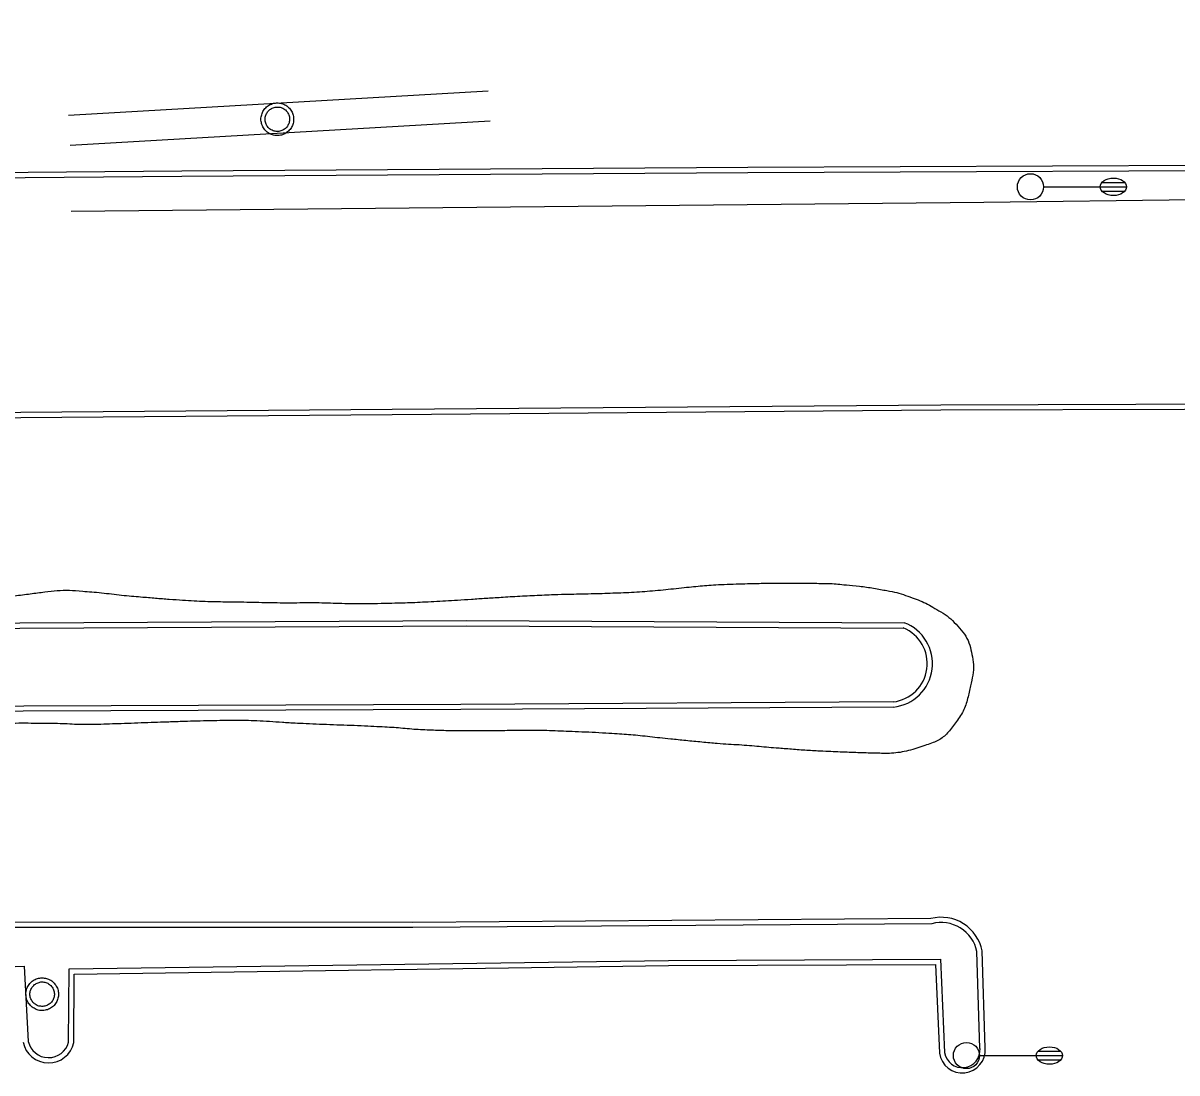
# Model space of a CAD drawing. Extents: x 2145380 to 2157287, y 139568 to 149130.
# Drawn here: x 2151022.2 to 2151154.3, y 144869.9 to 144990.1 of the extents above; entities that cross this region are included whole.
import ezdxf

# ---------------------------------------------------------------- set-up
doc = ezdxf.new("R2010")
doc.units = 0
for name, color, linetype in [('TOPO_Curb Back', 7, 'Continuous'), ('TOPO_Fence', 7, 'Continuous'), ('TOPO_Light Pole', 7, 'Continuous'), ('TOPO_Power Pole', 7, 'Continuous'), ('TOPO_Sign', 7, 'Continuous'), ('TOPO_Tree Line', 7, 'Continuous')]:
    doc.layers.add(name, color=color, linetype=linetype)

# ---------------------------------------------------------------- blocks, each defined once
blk = doc.blocks.new('LP')
at = {"layer": 'TOPO_Light Pole'}
blk.add_line((3.81, 0), (20.32, 0), dxfattribs=at)
for points in [[(20.32, 0), (27.94, 0)], [(20.32, 0), (23.5, 0)], [(20.83, 1.27), (27.43, 1.27)], [(20.83, 1.27), (23.5, 1.27)], [(23.71, 1.27), (27.43, 1.27)], [(23.71, 0), (27.94, 0)], [(20.83, -1.27), (27.43, -1.27)], [(20.83, -1.27), (23.5, -1.27)], [(23.71, -1.27), (27.43, -1.27)]]:
    blk.add_lwpolyline(points, dxfattribs=at)
blk.add_circle((0, 0), 3.81, dxfattribs=at)
blk.add_ellipse((24.13, 0), major_axis=(3.81, 0), ratio=0.666667, dxfattribs=at)

msp = doc.modelspace()

# ---------------------------------------------------------------- linework, layer by layer
at = {"layer": 'TOPO_Curb Back'}
for p, q in [((2151066.82, 144887.13), (2151010.56, 144887.16)), ((2151126.17, 144887.57), (2151066.82, 144887.13)), ((2151066.83, 144886.53), (2151010.55, 144886.56)), ((2151126.25, 144886.97), (2151066.83, 144886.53)), ((2151131.78, 144872.7), (2151131.43, 144883.79)), ((2151132.38, 144872.73), (2151132.03, 144883.86)), ((2151012.46, 144881.75), (2151022.3, 144882.13)), ((2151022.3, 144882.13), (2151022.79, 144873.51)), ((2151027.41, 144873.43), (2151027.46, 144881.8)), ((2151027.46, 144881.8), (2151096.1, 144882.78)), ((2151028.06, 144881.21), (2151096.11, 144882.18)), ((2151096.1, 144882.78), (2151127.25, 144882.91)), ((2151096.11, 144882.18), (2151126.68, 144882.31)), ((2151126.68, 144882.31), (2151127.14, 144872.16)), ((2151127.25, 144882.91), (2151127.73, 144872.22)), ((2151028.01, 144873.36), (2151028.06, 144881.21))]:
    msp.add_line(p, q, dxfattribs=at)
for points in [[(2151298.09, 144974.65), (2151248.35, 144974.43), (2151174.99, 144973.9), (2151105.18, 144973.59), (2151040.37, 144973.16), (2151009.53, 144972.89), (2151009.58, 144990.13)], [(2151298.02, 144974.05), (2151248.35, 144973.83), (2151175, 144973.3), (2151105.18, 144972.99), (2151040.37, 144972.56), (2151008.93, 144972.28), (2151008.98, 144990.01)], [(2150985.59, 144945.74), (2151012.43, 144945.48), (2151064.45, 144945.92), (2151127.31, 144946.42), (2151183.12, 144946.59), (2151221.13, 144946.79)], [(2150985.62, 144945.14), (2151012.43, 144944.88), (2151064.46, 144945.32), (2151127.31, 144945.82), (2151183.12, 144945.99), (2151221.12, 144946.19)], [(2151001.69, 144921.33), (2151021.81, 144921.43), (2151073.01, 144921.71), (2151123.11, 144921.45)], [(2151001.69, 144920.73), (2151021.81, 144920.83), (2151073.01, 144921.11), (2151123, 144920.85)], [(2151121.85, 144912.38), (2151072.33, 144912.1), (2151002.19, 144911.84)], [(2151121.88, 144911.78), (2151072.33, 144911.5), (2151002.14, 144911.24)]]:
    msp.add_lwpolyline(points, dxfattribs=at)
for centre, radius, start, end in [((2151121.33, 144916.77), 5.01, 276.2999, 69.1906), ((2151121.33, 144916.77), 4.41, 276.6932, 67.8239), ((2151127.34, 144882.94), 4.78, 11.0719, 104.1849), ((2151127.34, 144882.94), 4.18, 11.7145, 105.1445), ((2151025.11, 144874.01), 2.97, 191.2557, 347.3521), ((2151025.11, 144874.01), 2.37, 192.2107, 345.8735), ((2151129.75, 144872.53), 2.64, 188.1316, 4.3617), ((2151129.75, 144872.53), 2.04, 188.8928, 4.7116)]:
    msp.add_arc(centre, radius, start, end, dxfattribs=at)
at = {"layer": 'TOPO_Fence'}
msp.add_lwpolyline([(2151300.87, 144981.94), (2151301.17, 144971.49), (2151229.17, 144970.82), (2151132.21, 144969.57), (2151027.7, 144968.56)], dxfattribs=at)
at = {"layer": 'TOPO_Power Pole'}
for points in [[(2151049.44, 144979.12), (2151049.44, 144979.25), (2151049.46, 144979.38), (2151049.48, 144979.51), (2151049.52, 144979.64), (2151049.56, 144979.76), (2151049.61, 144979.89), (2151049.67, 144980.01), (2151049.73, 144980.12), (2151049.81, 144980.23), (2151049.89, 144980.34), (2151049.98, 144980.43), (2151050.07, 144980.53), (2151050.18, 144980.61), (2151050.29, 144980.69), (2151050.4, 144980.76), (2151050.52, 144980.81), (2151050.64, 144980.86), (2151050.76, 144980.91), (2151050.89, 144980.95), (2151051.03, 144980.97), (2151051.16, 144980.99), (2151051.29, 144980.99), (2151051.42, 144980.99), (2151051.55, 144980.97), (2151051.68, 144980.96), (2151051.8, 144980.92), (2151051.93, 144980.89), (2151052.05, 144980.83), (2151052.18, 144980.78), (2151052.29, 144980.72), (2151052.4, 144980.65), (2151052.51, 144980.56), (2151052.6, 144980.48), (2151052.7, 144980.38), (2151052.78, 144980.28), (2151052.86, 144980.17), (2151052.93, 144980.06), (2151053, 144979.94), (2151053.05, 144979.82), (2151053.09, 144979.69), (2151053.13, 144979.57), (2151053.16, 144979.44), (2151053.17, 144979.31), (2151053.18, 144979.17), (2151053.18, 144979.05), (2151053.17, 144978.91), (2151053.15, 144978.78), (2151053.12, 144978.65), (2151053.08, 144978.53), (2151053.04, 144978.4), (2151052.98, 144978.29), (2151052.92, 144978.17), (2151052.85, 144978.06), (2151052.77, 144977.95), (2151052.68, 144977.85), (2151052.59, 144977.75), (2151052.49, 144977.67), (2151052.38, 144977.59), (2151052.27, 144977.52), (2151052.16, 144977.45), (2151052.04, 144977.4), (2151051.91, 144977.35), (2151051.78, 144977.31), (2151051.66, 144977.28), (2151051.52, 144977.26), (2151051.39, 144977.25), (2151051.27, 144977.25), (2151051.14, 144977.26), (2151051.01, 144977.27), (2151050.87, 144977.31), (2151050.75, 144977.34), (2151050.62, 144977.39), (2151050.5, 144977.44), (2151050.38, 144977.5), (2151050.27, 144977.57), (2151050.16, 144977.65), (2151050.06, 144977.73), (2151049.97, 144977.82), (2151049.88, 144977.92), (2151049.8, 144978.03), (2151049.72, 144978.14), (2151049.66, 144978.25), (2151049.6, 144978.37), (2151049.55, 144978.5), (2151049.51, 144978.62), (2151049.48, 144978.75), (2151049.46, 144978.88), (2151049.44, 144979.01), (2151049.44, 144979.12)], [(2151049.91, 144979.12), (2151049.91, 144979.23), (2151049.93, 144979.35), (2151049.95, 144979.46), (2151049.99, 144979.57), (2151050.02, 144979.68), (2151050.07, 144979.78), (2151050.13, 144979.87), (2151050.2, 144979.97), (2151050.27, 144980.06), (2151050.35, 144980.14), (2151050.44, 144980.22), (2151050.54, 144980.29), (2151050.63, 144980.34), (2151050.73, 144980.4), (2151050.84, 144980.44), (2151050.95, 144980.48), (2151051.06, 144980.5), (2151051.17, 144980.52), (2151051.29, 144980.52), (2151051.4, 144980.52), (2151051.51, 144980.51), (2151051.63, 144980.49), (2151051.74, 144980.46), (2151051.84, 144980.42), (2151051.95, 144980.37), (2151052.04, 144980.31), (2151052.14, 144980.25), (2151052.23, 144980.18), (2151052.32, 144980.1), (2151052.39, 144980.01), (2151052.46, 144979.92), (2151052.52, 144979.82), (2151052.58, 144979.72), (2151052.62, 144979.62), (2151052.66, 144979.51), (2151052.69, 144979.4), (2151052.7, 144979.28), (2151052.71, 144979.17), (2151052.71, 144979.06), (2151052.7, 144978.95), (2151052.68, 144978.84), (2151052.66, 144978.72), (2151052.62, 144978.61), (2151052.57, 144978.51), (2151052.52, 144978.41), (2151052.46, 144978.31), (2151052.39, 144978.22), (2151052.31, 144978.14), (2151052.23, 144978.06), (2151052.13, 144977.99), (2151052.04, 144977.93), (2151051.94, 144977.87), (2151051.83, 144977.82), (2151051.73, 144977.78), (2151051.61, 144977.75), (2151051.5, 144977.73), (2151051.38, 144977.72), (2151051.28, 144977.72), (2151051.17, 144977.73), (2151051.06, 144977.74), (2151050.94, 144977.76), (2151050.83, 144977.8), (2151050.73, 144977.85), (2151050.62, 144977.9), (2151050.53, 144977.96), (2151050.43, 144978.03), (2151050.35, 144978.1), (2151050.27, 144978.19), (2151050.19, 144978.28), (2151050.12, 144978.37), (2151050.07, 144978.47), (2151050.02, 144978.57), (2151049.98, 144978.68), (2151049.95, 144978.79), (2151049.93, 144978.9), (2151049.91, 144979.02), (2151049.91, 144979.12)], [(2151022.51, 144878.91), (2151022.51, 144879.04), (2151022.53, 144879.17), (2151022.55, 144879.29), (2151022.59, 144879.42), (2151022.62, 144879.55), (2151022.67, 144879.67), (2151022.73, 144879.79), (2151022.8, 144879.91), (2151022.88, 144880.02), (2151022.96, 144880.12), (2151023.05, 144880.22), (2151023.14, 144880.31), (2151023.25, 144880.39), (2151023.36, 144880.47), (2151023.47, 144880.54), (2151023.59, 144880.6), (2151023.71, 144880.65), (2151023.83, 144880.69), (2151023.96, 144880.73), (2151024.1, 144880.75), (2151024.23, 144880.77), (2151024.36, 144880.77), (2151024.48, 144880.77), (2151024.62, 144880.76), (2151024.75, 144880.74), (2151024.87, 144880.71), (2151025, 144880.67), (2151025.12, 144880.62), (2151025.25, 144880.57), (2151025.36, 144880.5), (2151025.47, 144880.43), (2151025.57, 144880.35), (2151025.67, 144880.26), (2151025.77, 144880.17), (2151025.85, 144880.06), (2151025.93, 144879.95), (2151026, 144879.84), (2151026.07, 144879.73), (2151026.12, 144879.6), (2151026.16, 144879.48), (2151026.2, 144879.35), (2151026.23, 144879.22), (2151026.24, 144879.09), (2151026.25, 144878.96), (2151026.25, 144878.83), (2151026.24, 144878.7), (2151026.22, 144878.57), (2151026.19, 144878.44), (2151026.15, 144878.31), (2151026.11, 144878.19), (2151026.05, 144878.07), (2151025.99, 144877.95), (2151025.92, 144877.84), (2151025.84, 144877.73), (2151025.75, 144877.63), (2151025.66, 144877.54), (2151025.56, 144877.46), (2151025.45, 144877.37), (2151025.34, 144877.3), (2151025.22, 144877.24), (2151025.11, 144877.18), (2151024.98, 144877.13), (2151024.85, 144877.1), (2151024.72, 144877.07), (2151024.59, 144877.05), (2151024.46, 144877.04), (2151024.34, 144877.04), (2151024.21, 144877.05), (2151024.07, 144877.06), (2151023.94, 144877.09), (2151023.82, 144877.12), (2151023.69, 144877.17), (2151023.57, 144877.22), (2151023.45, 144877.29), (2151023.34, 144877.35), (2151023.23, 144877.43), (2151023.13, 144877.52), (2151023.03, 144877.61), (2151022.95, 144877.71), (2151022.87, 144877.82), (2151022.79, 144877.92), (2151022.72, 144878.03), (2151022.67, 144878.16), (2151022.62, 144878.28), (2151022.58, 144878.41), (2151022.55, 144878.53), (2151022.53, 144878.67), (2151022.51, 144878.8), (2151022.51, 144878.91)], [(2151022.97, 144878.91), (2151022.98, 144879.02), (2151023, 144879.13), (2151023.02, 144879.24), (2151023.06, 144879.35), (2151023.09, 144879.46), (2151023.14, 144879.57), (2151023.2, 144879.66), (2151023.27, 144879.76), (2151023.34, 144879.84), (2151023.42, 144879.92), (2151023.51, 144880.01), (2151023.61, 144880.07), (2151023.7, 144880.13), (2151023.8, 144880.18), (2151023.91, 144880.22), (2151024.02, 144880.26), (2151024.13, 144880.28), (2151024.24, 144880.31), (2151024.36, 144880.31), (2151024.47, 144880.31), (2151024.58, 144880.3), (2151024.7, 144880.27), (2151024.81, 144880.24), (2151024.91, 144880.2), (2151025.02, 144880.16), (2151025.11, 144880.1), (2151025.21, 144880.03), (2151025.3, 144879.96), (2151025.38, 144879.89), (2151025.46, 144879.8), (2151025.53, 144879.7), (2151025.59, 144879.61), (2151025.65, 144879.51), (2151025.69, 144879.4), (2151025.73, 144879.29), (2151025.76, 144879.18), (2151025.77, 144879.07), (2151025.78, 144878.96), (2151025.78, 144878.85), (2151025.77, 144878.74), (2151025.75, 144878.62), (2151025.73, 144878.51), (2151025.68, 144878.4), (2151025.64, 144878.3), (2151025.59, 144878.2), (2151025.52, 144878.1), (2151025.46, 144878.01), (2151025.38, 144877.92), (2151025.3, 144877.84), (2151025.2, 144877.77), (2151025.11, 144877.71), (2151025.01, 144877.65), (2151024.9, 144877.6), (2151024.8, 144877.57), (2151024.68, 144877.54), (2151024.57, 144877.52), (2151024.45, 144877.51), (2151024.35, 144877.51), (2151024.23, 144877.52), (2151024.12, 144877.53), (2151024.01, 144877.55), (2151023.9, 144877.59), (2151023.8, 144877.63), (2151023.69, 144877.68), (2151023.6, 144877.75), (2151023.5, 144877.82), (2151023.42, 144877.89), (2151023.33, 144877.97), (2151023.26, 144878.06), (2151023.19, 144878.16), (2151023.14, 144878.25), (2151023.09, 144878.36), (2151023.05, 144878.47), (2151023.02, 144878.58), (2151023, 144878.69), (2151022.98, 144878.8), (2151022.97, 144878.91)]]:
    msp.add_lwpolyline(points, dxfattribs=at)
at = {"layer": 'TOPO_Sign'}
for points in [[(2151027.38, 144979.6), (2151075.47, 144982.39)], [(2151027.58, 144976.16), (2151075.67, 144978.95)]]:
    msp.add_lwpolyline(points, dxfattribs=at)
at = {"layer": 'TOPO_Tree Line'}
msp.add_open_spline([(2151019.6, 144924.33), (2151018.45, 144923.61), (2151017.3, 144922.89), (2151016.14, 144922.17), (2151015.21, 144921.59), (2151014.63, 144920.36), (2151014.35, 144919.41), (2151013.58, 144916.68), (2151014.67, 144912.47), (2151017.77, 144910.59), (2151019.34, 144909.64), (2151020.92, 144909.96), (2151022.51, 144909.94), (2151023.73, 144909.92), (2151024.94, 144909.93), (2151026.16, 144909.9), (2151027.26, 144909.87), (2151028.37, 144909.77), (2151029.47, 144909.79), (2151030.78, 144909.8), (2151032.09, 144909.85), (2151033.4, 144909.89), (2151034.94, 144909.94), (2151036.49, 144910), (2151038.03, 144910.05), (2151038.88, 144910.08), (2151039.74, 144910.11), (2151040.59, 144910.14), (2151042.11, 144910.19), (2151043.63, 144910.22), (2151045.14, 144910.25), (2151046.41, 144910.28), (2151047.68, 144910.26), (2151048.95, 144910.21), (2151050.42, 144910.14), (2151051.89, 144910.02), (2151053.35, 144909.94), (2151056.54, 144909.79), (2151059.72, 144909.69), (2151062.9, 144909.54), (2151064.93, 144909.44), (2151066.95, 144909.22), (2151068.97, 144909.14), (2151070.85, 144909.07), (2151072.72, 144909.07), (2151074.59, 144909.07), (2151076.81, 144909.06), (2151079.02, 144909.14), (2151081.24, 144909.11), (2151082.49, 144909.09), (2151083.75, 144909.03), (2151085.01, 144908.98), (2151086.58, 144908.92), (2151088.14, 144908.85), (2151089.71, 144908.75), (2151090.76, 144908.69), (2151091.81, 144908.61), (2151092.85, 144908.51), (2151093.99, 144908.39), (2151095.13, 144908.25), (2151096.28, 144908.14), (2151098.11, 144907.95), (2151099.94, 144907.77), (2151101.77, 144907.61), (2151102.98, 144907.51), (2151104.19, 144907.46), (2151105.4, 144907.36), (2151106.5, 144907.28), (2151107.59, 144907.16), (2151108.68, 144907.08), (2151110.42, 144906.94), (2151112.15, 144906.81), (2151113.89, 144906.73), (2151114.96, 144906.67), (2151116.03, 144906.64), (2151117.09, 144906.6), (2151118.04, 144906.56), (2151118.99, 144906.53), (2151119.94, 144906.51), (2151121.91, 144906.45), (2151123.83, 144906.82), (2151125.76, 144907.49), (2151127.08, 144907.94), (2151128.09, 144908.77), (2151128.95, 144909.95), (2151129.95, 144911.32), (2151130.38, 144912.75), (2151130.72, 144914.28), (2151130.98, 144915.45), (2151131.09, 144916.67), (2151130.86, 144917.83), (2151130.64, 144918.91), (2151130.21, 144919.92), (2151129.44, 144920.82), (2151128.64, 144921.75), (2151127.81, 144922.4), (2151126.81, 144922.98), (2151125.98, 144923.47), (2151125.16, 144923.9), (2151124.27, 144924.22), (2151123.26, 144924.59), (2151122.25, 144924.92), (2151121.2, 144925.12), (2151119.6, 144925.42), (2151117.99, 144925.66), (2151116.36, 144925.8), (2151115.51, 144925.87), (2151114.65, 144925.96), (2151113.79, 144925.96), (2151112.87, 144925.97), (2151111.94, 144925.97), (2151111.02, 144925.98), (2151110.14, 144925.98), (2151109.26, 144925.99), (2151108.38, 144926), (2151107.43, 144926), (2151106.48, 144925.96), (2151105.53, 144925.94), (2151104.18, 144925.9), (2151102.83, 144925.87), (2151101.48, 144925.8), (2151100.48, 144925.74), (2151099.49, 144925.64), (2151098.5, 144925.54), (2151097.29, 144925.43), (2151096.09, 144925.28), (2151094.88, 144925.17), (2151093.68, 144925.06), (2151092.48, 144924.97), (2151091.27, 144924.92), (2151090.04, 144924.87), (2151088.81, 144924.83), (2151087.58, 144924.79), (2151086.25, 144924.76), (2151084.92, 144924.74), (2151083.59, 144924.7), (2151081.34, 144924.62), (2151079.09, 144924.51), (2151076.84, 144924.37), (2151075.2, 144924.27), (2151073.55, 144924.15), (2151071.91, 144924.05), (2151070.58, 144923.97), (2151069.25, 144923.9), (2151067.92, 144923.83), (2151066.79, 144923.77), (2151065.65, 144923.74), (2151064.52, 144923.71), (2151062.78, 144923.67), (2151061.05, 144923.66), (2151059.32, 144923.67), (2151058.03, 144923.68), (2151056.74, 144923.75), (2151055.45, 144923.76), (2151054.19, 144923.77), (2151052.93, 144923.73), (2151051.67, 144923.75), (2151050.25, 144923.77), (2151048.84, 144923.8), (2151047.42, 144923.83), (2151046.38, 144923.85), (2151045.33, 144923.86), (2151044.29, 144923.88), (2151043.03, 144923.9), (2151041.77, 144923.96), (2151040.52, 144924.04), (2151038.94, 144924.15), (2151037.36, 144924.28), (2151035.78, 144924.41), (2151033.48, 144924.6), (2151031.19, 144924.9), (2151028.89, 144925.08), (2151027.5, 144925.19), (2151026.1, 144925.17), (2151024.72, 144924.99), (2151023.02, 144924.77), (2151021.31, 144924.55), (2151019.6, 144924.33), (2151019.6, 144924.33)], degree=3, dxfattribs=at)

# ---------------------------------------------------------------- block references
at = {"layer": 'TOPO_Light Pole', "xscale": 0.39370000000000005, "yscale": 0.3937000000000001}
for p in [(2151137.56, 144971.38), (2151130.23, 144871.88)]:
    msp.add_blockref('LP', p, dxfattribs=at)

doc.saveas('drawing.dxf')
